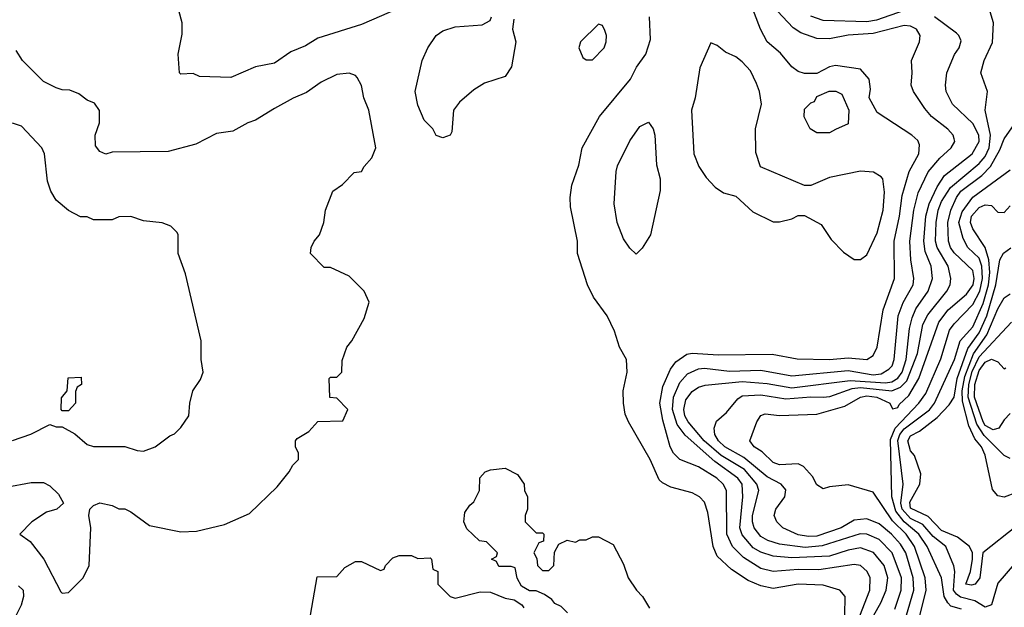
# Model space of a CAD drawing. Header units: inches. Extents: x 1793389 to 1900389, y 320802 to 470796.
# Tile 668 of 752: x 1862993 to 1866151, y 436855 to 438741. Entities that reach past the tile are written whole.
import ezdxf

# ---------------------------------------------------------------- set-up
doc = ezdxf.new("R2010")
doc.units = ezdxf.units.IN
doc.header["$MEASUREMENT"] = 0
doc.layers.add('B8463', color=7, linetype='Continuous')

msp = doc.modelspace()

# ---------------------------------------------------------------- linework, layer by layer
at = {"layer": 'B8463', "color": 2}
for points, elevation in [([(1865665, 436770), (1865719.7, 436910), (1865720.5, 436950), (1865711.6, 436970), (1865690, 436989.6), (1865670, 436992.6), (1865555.8, 436975.8), (1865490, 436977.2), (1865410, 436969.8), (1865370, 436980.4), (1865314.8, 437014.8), (1865278.9, 437050), (1865261.5, 437090), (1865260.5, 437230), (1865249.6, 437250), (1865229.4, 437270), (1865170, 437305.6), (1865110, 437329.6), (1865089.8, 437349.8), (1865079.6, 437370), (1865055.9, 437455.9), (1865046.6, 437510), (1865056.1, 437563.9), (1865080.4, 437619.6), (1865097.1, 437642.9), (1865132.9, 437667.1), (1865150, 437670.5), (1865234.2, 437665.9), (1865407, 437667), (1865487.2, 437652.8), (1865590, 437650.3), (1865650, 437655.6), (1865709.6, 437650.4), (1865730, 437662.8), (1865742.9, 437690), (1865762.6, 437810), (1865798.7, 437910), (1865798, 438030), (1865815.3, 438110), (1865823.8, 438176.2), (1865846.1, 438253.9), (1865877, 438310), (1865878.9, 438338.9), (1865873.4, 438353.4), (1865854, 438370), (1865743.1, 438443.1), (1865718, 438490), (1865722, 438518), (1865717.2, 438550), (1865690, 438582), (1865610, 438593.2), (1865590, 438589), (1865550, 438568), (1865510, 438568), (1865490, 438574), (1865470, 438589), (1865433.1, 438633.1), (1865390, 438669.2), (1865369.4, 438710), (1865336.4, 438796.4)], 374), ([(1864210, 438777.2), (1864090, 438725.2), (1863950, 438681.2), (1863910, 438657.2), (1863862.5, 438637.5), (1863810, 438601.2), (1863750, 438589), (1863670, 438555.3), (1863570, 438558), (1863550, 438568), (1863510, 438566), (1863506, 438570), (1863502, 438630), (1863514.6, 438694.6), (1863514, 438730), (1863504, 438770)], 378), ([(1865710, 436790.5), (1865755.4, 436870), (1865772.1, 436910), (1865777.6, 436950), (1865765.7, 436990), (1865731.4, 437031.4), (1865690, 437046), (1865650, 437038.7), (1865590, 437019.3), (1865470, 437014.6), (1865410, 437019.2), (1865370, 437032.1), (1865346.1, 437046.1), (1865310, 437087.6), (1865302.4, 437110), (1865312, 437210), (1865309.8, 437250), (1865296.9, 437270), (1865223.1, 437323.1), (1865127.8, 437407.8), (1865102.3, 437442.3), (1865086.6, 437490), (1865089.8, 437530), (1865110, 437576.4), (1865135.2, 437604.8), (1865170, 437620.2), (1865190, 437622.4), (1865270, 437613.2), (1865370, 437616.1), (1865470, 437598), (1865650, 437615.6), (1865730, 437601.2), (1865755.7, 437604.3), (1865780.9, 437619.1), (1865791, 437630), (1865797.6, 437650), (1865811, 437790), (1865827, 437833), (1865858.9, 437890), (1865861.1, 437910), (1865851.1, 437970), (1865848.4, 438030), (1865860.9, 438130), (1865875.2, 438184.8), (1865907.3, 438252.7), (1865944, 438296), (1865980.9, 438330), (1865992, 438350), (1865990, 438358), (1865986.6, 438370), (1865969.7, 438389.7), (1865918, 438430), (1865895.6, 438455.6), (1865859.5, 438510), (1865852.3, 438530), (1865856, 438570), (1865853.2, 438610), (1865879.3, 438670), (1865880.9, 438690), (1865869.2, 438710), (1865850, 438719.6), (1865830, 438722.4), (1865730, 438696.4), (1865650, 438691), (1865590, 438679.1), (1865550, 438679.7), (1865498.8, 438698.8), (1865474.2, 438714.2), (1865406.3, 438786.3)], 370), ([(1865837.6, 436830), (1865860.3, 436910), (1865859, 436950), (1865834.8, 437030), (1865818.5, 437058.5), (1865789.7, 437090), (1865750, 437123.1), (1865710, 437139.7), (1865670, 437134.7), (1865627.7, 437110), (1865550, 437084.1), (1865522.5, 437082.5), (1865490, 437087.6), (1865441.2, 437110), (1865421.2, 437130), (1865412.7, 437150), (1865418, 437170), (1865447.3, 437210), (1865450, 437232.7), (1865435.1, 437250), (1865390, 437274.2), (1865315.6, 437335.6), (1865254.7, 437370), (1865234.3, 437390), (1865223, 437410), (1865220.7, 437430), (1865227.6, 437452.4), (1865260.1, 437479.9), (1865296.1, 437523.9), (1865310, 437533.7), (1865370, 437537.2), (1865450, 437524.7), (1865530, 437531.1), (1865570, 437529.2), (1865591.6, 437531.6), (1865663.1, 437556.9), (1865690, 437561), (1865790, 437550.1), (1865818.2, 437561.8), (1865838, 437582), (1865872.3, 437670), (1865890, 437763), (1865906.1, 437793.9), (1865966.6, 437870), (1865976.9, 437890), (1865979.6, 437910), (1865971.2, 437950), (1865936.1, 438010), (1865930.8, 438030), (1865932.4, 438090), (1865938.9, 438130), (1865950, 438157.6), (1865977.9, 438202.1), (1866070, 438279), (1866090, 438301.7), (1866102.6, 438330), (1866106.5, 438370), (1866089.5, 438450.5), (1866097.2, 438510), (1866076, 438570), (1866086.6, 438610), (1866112.7, 438667.3), (1866116.1, 438730), (1866105.9, 438765.9)], 362), ([(1865830, 438769.8), (1865740.7, 438739.3), (1865710, 438733.3), (1865570, 438738), (1865530, 438751.6)], 366), ([(1864578, 438742), (1864574, 438710), (1864584.7, 438670), (1864570.6, 438589.4), (1864550, 438558), (1864483.5, 438536.5), (1864450, 438515.3), (1864403.5, 438476.5), (1864384.7, 438450), (1864379.6, 438380.4), (1864374, 438370), (1864350, 438362), (1864329.3, 438369.3), (1864318, 438390), (1864290, 438418), (1864270, 438466), (1864262, 438510), (1864284, 438610), (1864302, 438650), (1864328.7, 438690), (1864350, 438704.7), (1864390, 438718), (1864476.4, 438723.6), (1864502, 438738), (1864506, 438750)], 378), ([(1865639.7, 436830), (1865640.9, 436890), (1865624, 436910), (1865570, 436926.6), (1865490, 436929.7), (1865410, 436915.8), (1865370, 436924.7), (1865330, 436941.3), (1865276.6, 436976.6), (1865230, 437019.5), (1865216.9, 437050), (1865199.7, 437159.7), (1865190, 437193.2), (1865173.2, 437210), (1865150, 437222.7), (1865081.2, 437241.2), (1865054.5, 437254.5), (1865044.5, 437264.5), (1865015.1, 437330), (1864946, 437450), (1864935.5, 437475.5), (1864929.3, 437510.7), (1864929.2, 437550), (1864941.2, 437610), (1864939, 437650), (1864917.2, 437690), (1864900.9, 437740.9), (1864877.2, 437790), (1864834, 437850), (1864814, 437890), (1864782, 437990), (1864782, 438030), (1864760.2, 438140.2), (1864759, 438170), (1864764, 438210), (1864786.3, 438273.7), (1864797.2, 438330), (1864853.2, 438430), (1864952.7, 438550), (1864971.9, 438588.1), (1865001.2, 438630), (1865016.5, 438676.5), (1865013.2, 438750)], 378), ([(1865799.8, 436850), (1865820.4, 436910), (1865820.9, 436950), (1865790.9, 437030), (1865750, 437073.5), (1865710, 437089.8), (1865688.5, 437091.5), (1865567.3, 437052.7), (1865512.4, 437047.6), (1865430, 437058.2), (1865392.3, 437070), (1865370, 437083.1), (1865348.5, 437110), (1865343.1, 437130), (1865343.5, 437150), (1865364, 437230), (1865357.7, 437250), (1865317.5, 437297.5), (1865242.8, 437342.8), (1865188.8, 437390), (1865137.4, 437450), (1865126.6, 437470), (1865123.1, 437490), (1865130, 437520.7), (1865150, 437548), (1865170, 437561.6), (1865191.5, 437568.5), (1865310, 437579.8), (1865390, 437573), (1865470, 437559.7), (1865656.6, 437583.4), (1865770, 437575.1), (1865790, 437578.5), (1865810, 437590.3), (1865822.9, 437610), (1865836, 437650), (1865847, 437750), (1865855.4, 437784.6), (1865867.5, 437812.5), (1865906.9, 437870), (1865920.4, 437910), (1865916.9, 437950), (1865897.4, 437997.4), (1865892.5, 438030), (1865898.8, 438110), (1865909.8, 438150), (1865935.8, 438204.2), (1865959.4, 438240.6), (1866047.8, 438310), (1866070.8, 438350), (1866069.7, 438370), (1866050, 438407.3), (1865984.5, 438470), (1865964.5, 438510), (1865962, 438530), (1865967, 438570), (1865991.5, 438628.5), (1866006, 438650), (1866012.3, 438672.3), (1866005.2, 438690), (1865997.2, 438697.2), (1865927, 438750)], 366), ([(1862950, 437241), (1863030, 437256), (1863070, 437256), (1863090, 437244.7), (1863118, 437218), (1863134, 437190), (1863112, 437170), (1863079.8, 437160.2), (1863032, 437130), (1862994, 437090), (1863026.4, 437066.4), (1863070.3, 437010.3), (1863124.9, 436904.9), (1863130, 436901), (1863150, 436902.8), (1863197.2, 436950), (1863216, 436990), (1863221.2, 437110), (1863215.3, 437150), (1863218, 437170), (1863230, 437182), (1863250, 437191), (1863290, 437182), (1863311.6, 437171.6), (1863330, 437171.3), (1863350, 437162), (1863410, 437118), (1863510, 437098), (1863560.4, 437099.6), (1863650, 437121), (1863730, 437156), (1863818.6, 437241.4), (1863858, 437290), (1863868.9, 437311.1), (1863888, 437330), (1863888, 437350), (1863878, 437370), (1863878, 437390), (1863883.1, 437396.9), (1863920.4, 437419.6), (1863950, 437452), (1864030, 437454), (1864046, 437490), (1864010, 437526), (1863988.4, 437528.4), (1863986, 437590), (1863990, 437594), (1864010, 437594), (1864026, 437610), (1864027.3, 437647.3), (1864042, 437690), (1864058, 437710), (1864098, 437782), (1864114.6, 437834.6), (1864098, 437870), (1864050, 437918), (1863990, 437946), (1863970, 437946), (1863926, 437990), (1863928, 438010), (1863938, 438030), (1863955.3, 438050), (1863968.7, 438090), (1863974, 438130), (1863998, 438190), (1864028.4, 438211.6), (1864066, 438250), (1864090, 438254), (1864098, 438270), (1864123.1, 438296.9), (1864135.3, 438330), (1864112.7, 438450), (1864097.2, 438490), (1864089.3, 438529.3), (1864075.5, 438555.5), (1864070, 438562), (1864050, 438569), (1864010, 438565.2), (1863959.9, 438540.1), (1863913.2, 438506.8), (1863870, 438489.2), (1863810, 438456), (1863750, 438418), (1863724.7, 438410), (1863676.8, 438383.2), (1863624.5, 438375.5), (1863558.5, 438341.5), (1863470, 438317.2), (1863290, 438315.3), (1863269.1, 438309.1), (1863250, 438318), (1863236.4, 438336.4), (1863235.3, 438370), (1863249, 438410), (1863248.9, 438448.9), (1863233.2, 438473.2), (1863210, 438482), (1863183.1, 438503.1), (1863154.6, 438514.6), (1863130, 438515.3), (1863110, 438522), (1863070, 438542), (1863002, 438610), (1862982, 438642)], 382), ([(1865870.8, 436789.2), (1865900.4, 436910), (1865896.8, 436950), (1865863.1, 437050), (1865836.1, 437090), (1865792.5, 437132.5), (1865730, 437225.2), (1865650, 437248.7), (1865590, 437242), (1865570, 437235.3), (1865550, 437248), (1865535.5, 437275.5), (1865507, 437307), (1865490, 437316), (1865430, 437312.3), (1865410, 437319.5), (1865374.2, 437354.2), (1865349.3, 437370), (1865335.3, 437390), (1865357.2, 437450), (1865370, 437470.8), (1865384.1, 437475.9), (1865430, 437470.5), (1865550, 437474.9), (1865639.4, 437500.6), (1865689.3, 437530), (1865710, 437533.8), (1865742, 437530), (1865784, 437510), (1865792, 437492), (1865810, 437496), (1865814.2, 437505.9), (1865844.9, 437535.1), (1865876.8, 437590), (1865941.5, 437770), (1865971.1, 437810), (1866030, 437859.5), (1866050.6, 437890), (1866053.8, 437910), (1866050, 437936.2), (1865990, 437992.8), (1865978.2, 438010), (1865972.1, 438030), (1865969.8, 438090.2), (1865979.3, 438130), (1865997.6, 438170), (1866011.1, 438190), (1866079.3, 438240.7), (1866106.6, 438270), (1866136.5, 438323.5), (1866150, 438358.8), (1866212.9, 438447.1)], 358), ([(1862970, 437390.7), (1863029.2, 437410.8), (1863090, 437442), (1863110, 437434), (1863130, 437434), (1863170, 437412), (1863210, 437378), (1863230, 437371), (1863330, 437371.3), (1863370, 437358), (1863390, 437356), (1863428, 437370), (1863474.6, 437405.4), (1863490, 437412), (1863510, 437432), (1863535.3, 437470), (1863539, 437510), (1863549, 437550), (1863573.6, 437586.4), (1863582, 437610), (1863575.3, 437650), (1863575.3, 437710), (1863525.6, 437925.6), (1863502, 437990), (1863502, 438050), (1863498, 438058), (1863478, 438078), (1863450, 438088.7), (1863390, 438095.3), (1863350, 438108.7), (1863311.6, 438108.4), (1863290, 438098), (1863230, 438098), (1863210, 438108), (1863188.4, 438108.4), (1863150, 438128), (1863110, 438162), (1863093.2, 438190), (1863082, 438222), (1863073.2, 438310), (1863064, 438330), (1862998.6, 438398.6), (1862970, 438409)], 386), ([(1866013.2, 436850), (1865979.6, 436859.6), (1865969.5, 436869.5), (1865958.5, 436890), (1865949.7, 436950), (1865903.1, 437050), (1865877.2, 437090), (1865829.5, 437129.5), (1865803.5, 437163.5), (1865790.6, 437210), (1865786.1, 437393.9), (1865801.1, 437430), (1865877.3, 437510), (1865899, 437541), (1865947.2, 437652.8), (1865975.7, 437744.3), (1865990, 437764.9), (1866050, 437827.2), (1866072.2, 437870), (1866081, 437910), (1866079.2, 437950), (1866070, 437975.4), (1866034.3, 438010), (1866018.9, 438038.9), (1866004.8, 438090), (1866015.5, 438124.5), (1866050, 438171.7), (1866170, 438259.1)], 354), ([(1866190, 437002.7), (1866130, 436932.7), (1866110, 436862.9), (1866090, 436856.3), (1866056.6, 436876.6), (1866010, 436887.5), (1865997.2, 436897.2), (1865987.6, 436910), (1865991.9, 436970), (1865988.7, 436988.7), (1865963, 437050), (1865922.8, 437082.8), (1865890, 437121.2), (1865850, 437140.2), (1865823.6, 437170), (1865819, 437190), (1865826.8, 437250), (1865809.9, 437390.1), (1865816.1, 437410), (1865830, 437427.6), (1865911, 437489), (1865927.4, 437510), (1865991.5, 437650), (1866009.8, 437710), (1866050, 437755.3), (1866082.8, 437830), (1866099.9, 437890), (1866104.1, 437930), (1866101.5, 437970), (1866089.9, 438009.9), (1866049.8, 438070), (1866042.3, 438090), (1866045.3, 438110), (1866070, 438138.3), (1866090, 438146.7), (1866110, 438144.9), (1866130, 438122.8), (1866150, 438122), (1866170, 438143)], 350), ([(1866190, 437116.2), (1866082, 437030), (1866072.7, 436950), (1866057.3, 436930), (1866046.3, 436926.3), (1866028, 436930), (1866042.9, 436970), (1866049.4, 437009.4), (1866049.2, 437030), (1866039, 437050), (1866000.8, 437080.8), (1865950, 437101.4), (1865906.7, 437146.8), (1865850, 437173.2), (1865847.5, 437192.5), (1865879.6, 437250), (1865883.2, 437283.2), (1865862.5, 437342.5), (1865850, 437357.2), (1865841.7, 437390), (1865850, 437405.5), (1865879.3, 437420.7), (1865935.7, 437464.3), (1865974.6, 437505.4), (1865989.7, 437530), (1865999.6, 437590), (1866033.9, 437686.1), (1866070, 437736.1), (1866094.9, 437790), (1866123.9, 437890), (1866136.9, 437970), (1866148.2, 437991.8), (1866171.7, 438008.3)], 346), ([(1866190, 437223.7), (1866150, 437209.3), (1866130, 437213.2), (1866113.4, 437233.4), (1866090, 437344), (1866077.4, 437370), (1866056.3, 437396.3), (1866037.2, 437437.2), (1866016.4, 437516.4), (1866015.8, 437550), (1866023.9, 437596.1), (1866051.8, 437668.2), (1866095.2, 437730), (1866130, 437812.7), (1866150, 437848), (1866170, 437860.7)], 342), ([(1866170, 437332.7), (1866150, 437342), (1866086.9, 437406.9), (1866063, 437443), (1866034.8, 437530), (1866037, 437570), (1866047.6, 437612.4), (1866070, 437658.8), (1866173.6, 437770)], 338), ([(1866170, 437477.2), (1866150, 437457.2), (1866133.4, 437430), (1866115.6, 437424.4), (1866090, 437438.8), (1866083, 437450), (1866055.9, 437530), (1866056.5, 437570), (1866070, 437615.6), (1866090, 437642.4), (1866110, 437651.6), (1866130, 437643), (1866150, 437620.7), (1866155.9, 437624.1)], 334), ([(1864750, 436838), (1864730, 436858), (1864710, 436868), (1864700.4, 436880.4), (1864676.4, 436896.4), (1864650, 436908), (1864628.4, 436908.4), (1864603.1, 436923.1), (1864588.4, 436948.4), (1864582, 436982), (1864570, 436986), (1864530, 436986), (1864522, 437002), (1864506, 437010), (1864522, 437018), (1864526, 437030), (1864490, 437066), (1864468.4, 437068.4), (1864427.3, 437107.3), (1864418, 437130), (1864420.4, 437159.6), (1864436.4, 437183.6), (1864450, 437194), (1864468, 437230), (1864468.9, 437271.1), (1864486, 437290), (1864503.1, 437296.9), (1864550, 437302), (1864590, 437282), (1864611.3, 437250), (1864612, 437230), (1864622, 437210), (1864622, 437170), (1864614, 437150), (1864614, 437130), (1864650, 437094), (1864670, 437094), (1864674, 437090), (1864672.7, 437067.3), (1864658, 437062), (1864642, 437030), (1864651.6, 437011.6), (1864654, 436990), (1864670, 436974), (1864690, 436974), (1864706, 436990), (1864708, 437032), (1864722, 437058), (1864748.9, 437071.1), (1864775.3, 437064.7), (1864790, 437072), (1864810, 437072), (1864830, 437082), (1864850, 437082), (1864896.9, 437056.9), (1864930, 436994), (1864944.7, 436950), (1864971.3, 436910), (1864991, 436890), (1865012.8, 436852.8)], 378), ([(1863926, 436830), (1863947.3, 436952.7), (1864010, 436954), (1864036.4, 436983.6), (1864070, 437002), (1864090, 437002), (1864150, 436974), (1864162, 436978), (1864166, 436990), (1864190, 437014), (1864210, 437022), (1864250, 437022), (1864270, 437012), (1864310, 437014), (1864314, 437010), (1864318, 436978), (1864334, 436970), (1864334, 436930), (1864374, 436890), (1864390, 436884.7), (1864470, 436904.7), (1864503.6, 436903.6), (1864550, 436884.7), (1864579.6, 436879.6), (1864603.6, 436863.6), (1864610, 436854)], 378), ([(1862990, 436924.7), (1863004.7, 436910), (1863006, 436890), (1862998, 436862), (1862971.6, 436808.4)], 378)]:
    msp.add_lwpolyline(points, dxfattribs=dict(at, elevation=elevation))
for points, elevation in [([(1864850, 438726), (1864792, 438670), (1864786, 438650), (1864799.6, 438619.6), (1864810, 438612), (1864830, 438612), (1864868, 438650), (1864874, 438670), (1864875.3, 438690), (1864870, 438706), (1864862, 438722)], 382), ([(1865210, 438666), (1865174.4, 438585.6), (1865159.1, 438490), (1865147.7, 438450), (1865154.8, 438310), (1865171, 438270), (1865194.4, 438234.4), (1865223.5, 438203.5), (1865250, 438184.7), (1865290, 438174), (1865344.5, 438124.5), (1865410, 438092), (1865430, 438092), (1865470, 438102), (1865490, 438112), (1865510, 438112), (1865563.6, 438083.6), (1865595.3, 438035.3), (1865634.8, 437994.8), (1865670, 437971.3), (1865690, 437971.3), (1865710, 437986), (1865743.3, 438056.7), (1865762.4, 438130), (1865767.2, 438187.2), (1865761.2, 438230), (1865756.6, 438236.6), (1865731.9, 438251.9), (1865690, 438255.1), (1865590, 438234), (1865530, 438208.7), (1865510, 438208.7), (1865368.7, 438268.7), (1865354.6, 438314.6), (1865353.2, 438390), (1865372.7, 438470), (1865366, 438510), (1865355.9, 438535.9), (1865336.6, 438576.6), (1865310, 438605.2), (1865290, 438621.2), (1865256.5, 438636.5), (1865230, 438658)], 378), ([(1865550, 438378), (1865528, 438390), (1865509.1, 438429.1), (1865510, 438454), (1865530, 438474), (1865542, 438478), (1865550, 438494), (1865588.9, 438511.1), (1865611.1, 438511.1), (1865630, 438502), (1865652, 438450), (1865650, 438406), (1865610, 438388), (1865590, 438378)], 374), ([(1864970, 437988), (1864950, 438008), (1864930, 438038), (1864909.3, 438090), (1864899.3, 438150), (1864906.3, 438253.7), (1864910, 438272), (1864950, 438352), (1864982, 438398), (1865010, 438412), (1865024.7, 438390), (1865030.6, 438370.6), (1865035.3, 438275.3), (1865046.8, 438230), (1865047.1, 438192.9), (1865016, 438050), (1864990, 438008)], 374), ([(1863130, 437486), (1863126, 437490), (1863127.3, 437527.3), (1863146, 437550), (1863148.4, 437591.6), (1863190, 437594), (1863192, 437570), (1863178, 437562), (1863172.7, 437547.3), (1863172, 437510), (1863150, 437486)], 386)]:
    msp.add_lwpolyline(points, close=True, dxfattribs=dict(at, elevation=elevation))

doc.saveas('drawing.dxf')
